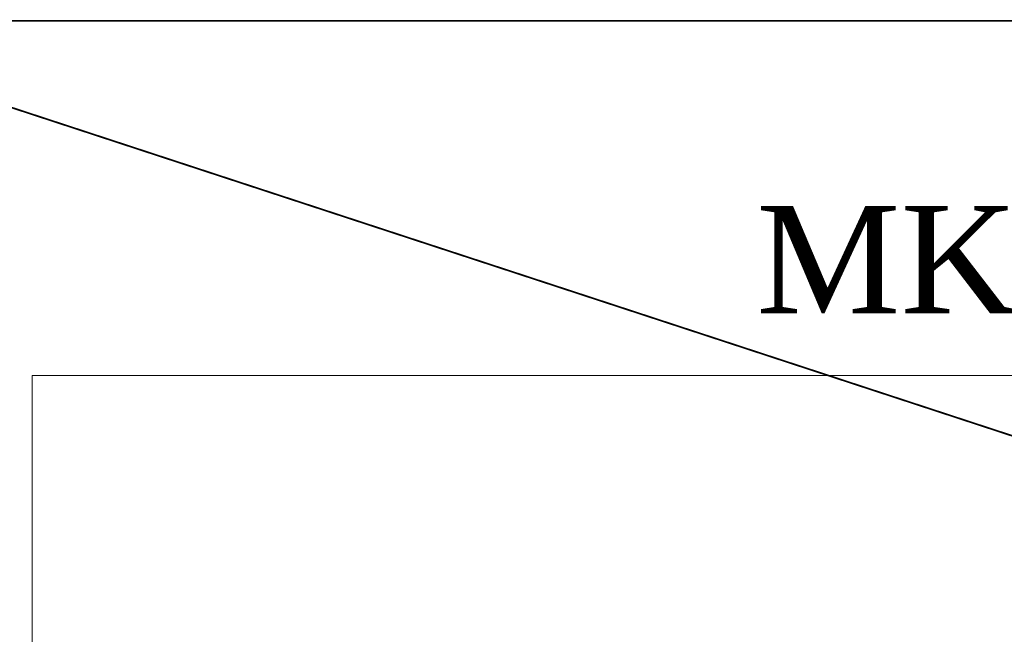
# Model space of a CAD drawing. Extents: x 3940905 to 4145695, y 925352 to 1109797.
# Tile 747 of 1056: x 4036405 to 4036972, y 1100116 to 1100471. Entities that reach past the tile are written whole.
import ezdxf

# ---------------------------------------------------------------- set-up
doc = ezdxf.new("R2010")
doc.units = 0
doc.header["$LTSCALE"] = 750
doc.header["$MEASUREMENT"] = 0
doc.linetypes.add('DASHED', pattern=[0.75, 0.5, -0.25])
doc.layers.add('CKD Equipments', color=252, linetype='CONTINUOUS', lineweight=0)
doc.layers.add('CKD-Hood', color=1, linetype='CONTINUOUS')
doc.layers.add('PDF_A - TEXT', color=7, linetype='CONTINUOUS')
doc.styles.add('CKD_Dimension Text', font='BOOKOS.TTF')

msp = doc.modelspace()

# ---------------------------------------------------------------- linework, layer by layer
at = {"layer": 'CKD Equipments', "color": 252, "true_color": 0x989898}
for p, q in [((4037426.79, 1100265.63, -7.61), (4036411.71, 1100265.63, -7.61)), ((4036411.71, 1100265.63, -7.61), (4036411.71, 1099425.59, -7.61))]:
    msp.add_line(p, q, dxfattribs=at)
at = {"layer": 'CKD-Hood', "linetype": 'DASHED', "const_width": 1, "elevation": -7.61}
msp.add_lwpolyline([(4036247.48, 1100470.14), (4039447.48, 1100470.14), (4039447.48, 1099420.14), (4036247.48, 1099420.14), (4036247.48, 1100470.14), (4039447.48, 1099420.14), (4036247.48, 1099420.14), (4039447.48, 1100470.14)], dxfattribs=at)

# ---------------------------------------------------------------- texts
at = {"layer": 'PDF_A - TEXT', "insert": (4036364.93, 1100363.39, -7.61), "char_height": 61.9627, "width": 1204.0964, "attachment_point": 1, "style": 'CKD_Dimension Text'}
msp.add_mtext('\\pxqc;MK-17', dxfattribs=at)

doc.saveas('drawing.dxf')
